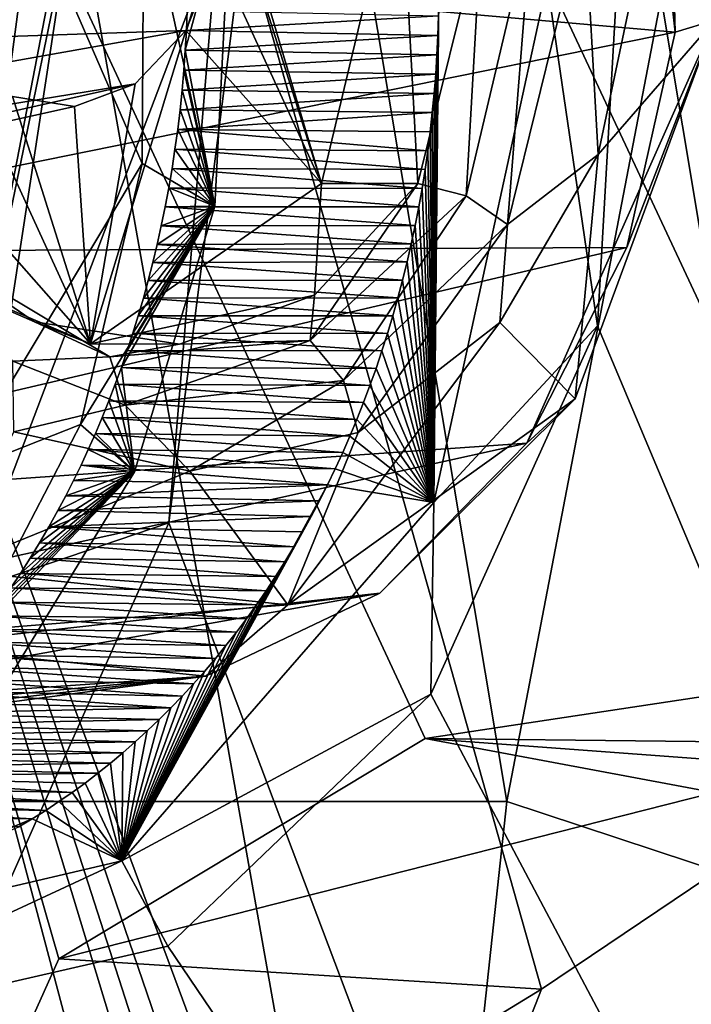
# Model space of a CAD drawing. Header units: metres. Extents: x -150 to 307, y -550 to 84.
# Tile 883 of 1056: x 200.64 to 201.97, y 18.68 to 20.63. Entities that reach past the tile are written whole.
import ezdxf

# ---------------------------------------------------------------- set-up
doc = ezdxf.new("R2010")
doc.units = ezdxf.units.M
doc.layers.add('solid_26006363', color=7, linetype='CONTINUOUS')

msp = doc.modelspace()

# ---------------------------------------------------------------- linework, layer by layer
at = {"layer": 'solid_26006363'}
for points in [[(201.605789, 19.081154, 918.411316), (198.146072, 19.081144, 915.328857), (198.41069, 38.132439, 912.562683)], [(201.605789, 19.081154, 918.411316), (198.41069, 38.132439, 912.562683), (205.239792, 37.984932, 918.647217)], [(204.964966, 17.972246, 921.404236), (201.605789, 19.081154, 918.411316), (205.239792, 37.984932, 918.647217)], [(199.6026, 29.737734, 917.342285), (198.959854, 19.839836, 918.063721), (202.936172, 23.730301, 921.004456)], [(204.324173, 19.64069, 891.250977), (202.098785, 24.911438, 890.194153), (199.213806, 23.998127, 887.716125)], [(200.232315, 23.810326, 886.566345), (203.308975, 24.397936, 889.148682), (202.395157, 19.194809, 887.666016)], [(199.213806, 23.998127, 887.716125), (200.32019, 17.883802, 887.765198), (200.719086, 18.770084, 888.194092)], [(199.213806, 23.998127, 887.716125), (200.719086, 18.770084, 888.194092), (201.443634, 19.205572, 888.835632)], [(204.324173, 19.64069, 891.250977), (199.213806, 23.998127, 887.716125), (201.443634, 19.205572, 888.835632)], [(202.824585, 23.965431, 882.221741), (204.543228, 13.469456, 882.349365), (201.492966, 22.182625, 880.910278)], [(200.112289, 20.98333, 886.060059), (200.232315, 23.810326, 886.566345), (201.305771, 17.769621, 886.611877)], [(200.232315, 23.810326, 886.566345), (201.673813, 18.709949, 887.021423), (201.305771, 17.769621, 886.611877)], [(200.232315, 23.810326, 886.566345), (202.395157, 19.194809, 887.666016), (201.673813, 18.709949, 887.021423)], [(198.959854, 19.839836, 918.063721), (202.146072, 11.879212, 921.398987), (202.936172, 23.730301, 921.004456)], [(201.433121, 23.530312, 884.008545), (201.033951, 20.798912, 883.304077), (200.93718, 19.632135, 883.075989)], [(202.991714, 14.194298, 884.124451), (201.433121, 23.530312, 884.008545), (200.93718, 19.632135, 883.075989)], [(202.991714, 14.194298, 884.124451), (202.043701, 21.26829, 884.171082), (201.433121, 23.530312, 884.008545)], [(204.543228, 13.469456, 882.349365), (201.847336, 21.120701, 881.042969), (201.492966, 22.182625, 880.910278)], [(201.938461, 20.602064, 879.822876), (201.840775, 21.485731, 879.834045), (199.872437, 20.782869, 882.636963)], [(201.837204, 21.202003, 879.314819), (201.915283, 21.474463, 879.567688), (202.016724, 20.625235, 879.534058)], [(201.915283, 21.474463, 879.567688), (201.840775, 21.485731, 879.834045), (201.938461, 20.602064, 879.822876)], [(202.016724, 20.625235, 879.534058), (201.915283, 21.474463, 879.567688), (201.938461, 20.602064, 879.822876)], [(195.049728, 20.405603, 888.17627), (194.849228, 21.345678, 888.052551), (201.043594, 20.92182, 879.088623)], [(201.87178, 20.767485, 879.28418), (201.837204, 21.202003, 879.314819), (202.016724, 20.625235, 879.534058)], [(201.684998, 20.700743, 880.945068), (201.847336, 21.120701, 881.042969), (201.78479, 20.020979, 880.850037)], [(204.543228, 13.469456, 882.349365), (201.78479, 20.020979, 880.850037), (201.847336, 21.120701, 881.042969)], [(201.043594, 20.92182, 879.088623), (201.008209, 21.07995, 879.057129), (201.238663, 20.302776, 879.262451)], [(201.008209, 21.07995, 879.057129), (201.394318, 20.955051, 879.401123), (201.238663, 20.302776, 879.262451)], [(199.116898, 20.204453, 885.164368), (200.112289, 20.98333, 886.060059), (201.244751, 13.649128, 886.138916)], [(200.112289, 20.98333, 886.060059), (201.305771, 17.769621, 886.611877), (201.288116, 17.548492, 886.572083)], [(200.112289, 20.98333, 886.060059), (201.685699, 15.059307, 886.627747), (201.244751, 13.649128, 886.138916)], [(201.355606, 16.88895, 886.552246), (201.685699, 15.059307, 886.627747), (200.112289, 20.98333, 886.060059)], [(200.112289, 20.98333, 886.060059), (201.288116, 17.548492, 886.572083), (201.291031, 17.3241, 886.548828)], [(201.355606, 16.88895, 886.552246), (200.112289, 20.98333, 886.060059), (201.291031, 17.3241, 886.548828)], [(201.238663, 20.302776, 879.262451), (201.394318, 20.955051, 879.401123), (201.429657, 20.302776, 879.048096)], [(201.394318, 20.955051, 879.401123), (201.555527, 20.81064, 879.22052), (201.429657, 20.302776, 879.048096)], [(195.049728, 20.405603, 888.17627), (201.043594, 20.92182, 879.088623), (201.031265, 20.755598, 879.077637)], [(201.031265, 20.755598, 879.077637), (201.043594, 20.92182, 879.088623), (201.238663, 20.302776, 879.262451)], [(200.883957, 20.341866, 881.771667), (200.664948, 20.846189, 882.370911), (200.887665, 20.900187, 881.878967)], [(201.027557, 20.257662, 881.563599), (200.883957, 20.341866, 881.771667), (200.887665, 20.900187, 881.878967)], [(201.060776, 20.900211, 881.674133), (201.027557, 20.257662, 881.563599), (200.887665, 20.900187, 881.878967)], [(201.060776, 20.900211, 881.674133), (200.971619, 20.605183, 881.565125), (200.969437, 20.565905, 881.558289)], [(201.060776, 20.900211, 881.674133), (200.969437, 20.565905, 881.558289), (201.027557, 20.257662, 881.563599)], [(201.060776, 20.900211, 881.674133), (200.973175, 20.644373, 881.571411), (200.971619, 20.605183, 881.565125)], [(200.516251, 19.72967, 882.047058), (200.725769, 20.809742, 882.891052), (200.664948, 20.846189, 882.370911)], [(200.883957, 20.341866, 881.771667), (200.516251, 19.72967, 882.047058), (200.664948, 20.846189, 882.370911)], [(201.654648, 20.826981, 879.172791), (201.607056, 20.221277, 879.006714), (201.524933, 20.278368, 878.993286)], [(201.555527, 20.81064, 879.22052), (201.654648, 20.826981, 879.172791), (201.524933, 20.278368, 878.993286)], [(201.654648, 20.826981, 879.172791), (201.759399, 20.840584, 879.206055), (201.607056, 20.221277, 879.006714)], [(201.607056, 20.221277, 879.006714), (201.759399, 20.840584, 879.206055), (201.785995, 20.360146, 879.164124)], [(201.759399, 20.840584, 879.206055), (201.87178, 20.767485, 879.28418), (201.785995, 20.360146, 879.164124)], [(200.781631, 19.985796, 878.855225), (200.291702, 20.194578, 878.418762), (200.054977, 20.809946, 878.207825)], [(200.520599, 20.554283, 878.622681), (200.781631, 19.985796, 878.855225), (200.054977, 20.809946, 878.207825)], [(200.516251, 19.72967, 882.047058), (200.739471, 20.808155, 882.923584), (200.725769, 20.809742, 882.891052)], [(200.516251, 19.72967, 882.047058), (200.538635, 19.49675, 882.571411), (200.739471, 20.808155, 882.923584)], [(200.538635, 19.49675, 882.571411), (201.033951, 20.798912, 883.304077), (200.739471, 20.808155, 882.923584)], [(201.555527, 20.81064, 879.22052), (201.524933, 20.278368, 878.993286), (201.429657, 20.302776, 879.048096)], [(200.538635, 19.49675, 882.571411), (200.93718, 19.632135, 883.075989), (201.033951, 20.798912, 883.304077)], [(201.938461, 20.602064, 879.822876), (199.872437, 20.782869, 882.636963), (199.794998, 20.166687, 882.495056)], [(201.785995, 20.360146, 879.164124), (201.87178, 20.767485, 879.28418), (202.016724, 20.625235, 879.534058)], [(195.049728, 20.405603, 888.17627), (201.031265, 20.755598, 879.077637), (200.970444, 20.605289, 879.023438)], [(201.031265, 20.755598, 879.077637), (201.238663, 20.302776, 879.262451), (200.970444, 20.605289, 879.023438)], [(201.460938, 19.672375, 880.628418), (201.684998, 20.700743, 880.945068), (201.78479, 20.020979, 880.850037)], [(201.4711, 20.672337, 881.036987), (201.684998, 20.700743, 880.945068), (201.460938, 19.672375, 880.628418)], [(201.470413, 20.633766, 881.030701), (201.4711, 20.672337, 881.036987), (201.460938, 19.672375, 880.628418)], [(200.971619, 20.605183, 881.565125), (200.973175, 20.644373, 881.571411), (201.470413, 20.633766, 881.030701)], [(200.971619, 20.605183, 881.565125), (201.470413, 20.633766, 881.030701), (201.469147, 20.595297, 881.023987)], [(201.469147, 20.595297, 881.023987), (201.470413, 20.633766, 881.030701), (201.460938, 19.672375, 880.628418)], [(201.740417, 19.877178, 879.221863), (202.016724, 20.625235, 879.534058), (201.645264, 19.789495, 879.506104)], [(202.016724, 20.625235, 879.534058), (201.843033, 20.175976, 879.703552), (201.645264, 19.789495, 879.506104)], [(201.785995, 20.360146, 879.164124), (202.016724, 20.625235, 879.534058), (201.740417, 19.877178, 879.221863)], [(202.016724, 20.625235, 879.534058), (201.938461, 20.602064, 879.822876), (201.843033, 20.175976, 879.703552)], [(195.049728, 20.405603, 888.17627), (200.970444, 20.605289, 879.023438), (194.787689, 19.507925, 887.921814)], [(194.787689, 19.507925, 887.921814), (200.970444, 20.605289, 879.023438), (200.870209, 20.499434, 878.934143)], [(201.843033, 20.175976, 879.703552), (201.938461, 20.602064, 879.822876), (199.794998, 20.166687, 882.495056)], [(200.970444, 20.605289, 879.023438), (201.238663, 20.302776, 879.262451), (200.781631, 19.985796, 878.855225)], [(200.870209, 20.499434, 878.934143), (200.970444, 20.605289, 879.023438), (200.781631, 19.985796, 878.855225)], [(200.969437, 20.565905, 881.558289), (200.971619, 20.605183, 881.565125), (201.469147, 20.595297, 881.023987)], [(200.969437, 20.565905, 881.558289), (201.469147, 20.595297, 881.023987), (201.46727, 20.556946, 881.016846)], [(201.46727, 20.556946, 881.016846), (201.469147, 20.595297, 881.023987), (201.460938, 19.672375, 880.628418)], [(200.520599, 20.554283, 878.622681), (200.62764, 20.474648, 878.718018), (200.781631, 19.985796, 878.855225)], [(200.966614, 20.526604, 881.551025), (200.969437, 20.565905, 881.558289), (201.46727, 20.556946, 881.016846)], [(201.027557, 20.257662, 881.563599), (200.969437, 20.565905, 881.558289), (200.966614, 20.526604, 881.551025)], [(200.966614, 20.526604, 881.551025), (201.46727, 20.556946, 881.016846), (201.464813, 20.518728, 881.009277)], [(201.464813, 20.518728, 881.009277), (201.46727, 20.556946, 881.016846), (201.460938, 19.672375, 880.628418)], [(200.963165, 20.487345, 881.543213), (200.966614, 20.526604, 881.551025), (201.464813, 20.518728, 881.009277)], [(201.027557, 20.257662, 881.563599), (200.966614, 20.526604, 881.551025), (200.963165, 20.487345, 881.543213)], [(200.963165, 20.487345, 881.543213), (201.464813, 20.518728, 881.009277), (201.461746, 20.480658, 881.001221)], [(201.461746, 20.480658, 881.001221), (201.464813, 20.518728, 881.009277), (201.460938, 19.672375, 880.628418)], [(194.163177, 18.995525, 887.386353), (200.870209, 20.499434, 878.934143), (200.75, 20.454853, 878.827087)], [(194.163177, 18.995525, 887.386353), (194.787689, 19.507925, 887.921814), (200.870209, 20.499434, 878.934143)], [(200.75, 20.454853, 878.827087), (200.870209, 20.499434, 878.934143), (200.781631, 19.985796, 878.855225)], [(194.163177, 18.995525, 887.386353), (200.75, 20.454853, 878.827087), (200.62764, 20.474648, 878.718018)], [(200.62764, 20.474648, 878.718018), (200.75, 20.454853, 878.827087), (200.781631, 19.985796, 878.855225)], [(200.959076, 20.448189, 881.534973), (200.963165, 20.487345, 881.543213), (201.461746, 20.480658, 881.001221)], [(201.027557, 20.257662, 881.563599), (200.963165, 20.487345, 881.543213), (200.959076, 20.448189, 881.534973)], [(200.959076, 20.448189, 881.534973), (201.461746, 20.480658, 881.001221), (201.458099, 20.442747, 880.992798)], [(201.458099, 20.442747, 880.992798), (201.461746, 20.480658, 881.001221), (201.460938, 19.672375, 880.628418)], [(200.954376, 20.409199, 881.526245), (200.959076, 20.448189, 881.534973), (201.458099, 20.442747, 880.992798)], [(201.027557, 20.257662, 881.563599), (200.959076, 20.448189, 881.534973), (200.954376, 20.409199, 881.526245)], [(200.954376, 20.409199, 881.526245), (201.458099, 20.442747, 880.992798), (201.453873, 20.405014, 880.984009)], [(201.453873, 20.405014, 880.984009), (201.458099, 20.442747, 880.992798), (201.460938, 19.672375, 880.628418)], [(200.949066, 20.370438, 881.51709), (200.954376, 20.409199, 881.526245), (201.449066, 20.367474, 880.974731)], [(201.027557, 20.257662, 881.563599), (200.954376, 20.409199, 881.526245), (200.949066, 20.370438, 881.51709)], [(200.954376, 20.409199, 881.526245), (201.453873, 20.405014, 880.984009), (201.449066, 20.367474, 880.974731)], [(201.449066, 20.367474, 880.974731), (201.453873, 20.405014, 880.984009), (201.460938, 19.672375, 880.628418)], [(200.943161, 20.331972, 881.507507), (200.949066, 20.370438, 881.51709), (201.44368, 20.330147, 880.965088)], [(201.027557, 20.257662, 881.563599), (200.949066, 20.370438, 881.51709), (200.943161, 20.331972, 881.507507)], [(200.949066, 20.370438, 881.51709), (201.449066, 20.367474, 880.974731), (201.44368, 20.330147, 880.965088)], [(201.44368, 20.330147, 880.965088), (201.449066, 20.367474, 880.974731), (201.460938, 19.672375, 880.628418)], [(201.591629, 20.028133, 878.969971), (201.785995, 20.360146, 879.164124), (201.740417, 19.877178, 879.221863)], [(201.607056, 20.221277, 879.006714), (201.785995, 20.360146, 879.164124), (201.591629, 20.028133, 878.969971)], [(200.883957, 20.341866, 881.771667), (200.762329, 19.826565, 881.587524), (200.516251, 19.72967, 882.047058)], [(201.027557, 20.257662, 881.563599), (200.762329, 19.826565, 881.587524), (200.883957, 20.341866, 881.771667)], [(200.936661, 20.293869, 881.497559), (200.943161, 20.331972, 881.507507), (201.437729, 20.293058, 880.955078)], [(201.027557, 20.257662, 881.563599), (200.943161, 20.331972, 881.507507), (200.936661, 20.293869, 881.497559)], [(200.943161, 20.331972, 881.507507), (201.44368, 20.330147, 880.965088), (201.437729, 20.293058, 880.955078)], [(201.437729, 20.293058, 880.955078), (201.44368, 20.330147, 880.965088), (201.460938, 19.672375, 880.628418)], [(200.781631, 19.985796, 878.855225), (201.238663, 20.302776, 879.262451), (201.225143, 20.081627, 878.860046)], [(201.225143, 20.081627, 878.860046), (201.429657, 20.302776, 879.048096), (201.216751, 19.992207, 878.716675)], [(201.429657, 20.302776, 879.048096), (201.524933, 20.278368, 878.993286), (201.216751, 19.992207, 878.716675)], [(201.238663, 20.302776, 879.262451), (201.429657, 20.302776, 879.048096), (201.225143, 20.081627, 878.860046)], [(200.929596, 20.256195, 881.487183), (200.936661, 20.293869, 881.497559), (201.431198, 20.256229, 880.944641)], [(201.027557, 20.257662, 881.563599), (200.936661, 20.293869, 881.497559), (200.929596, 20.256195, 881.487183)], [(200.936661, 20.293869, 881.497559), (201.437729, 20.293058, 880.955078), (201.431198, 20.256229, 880.944641)], [(201.431198, 20.256229, 880.944641), (201.437729, 20.293058, 880.955078), (201.460938, 19.672375, 880.628418)], [(201.216751, 19.992207, 878.716675), (201.524933, 20.278368, 878.993286), (201.282562, 19.913515, 878.714905)], [(201.524933, 20.278368, 878.993286), (201.607056, 20.221277, 879.006714), (201.282562, 19.913515, 878.714905)], [(201.027557, 20.257662, 881.563599), (200.868744, 19.732689, 881.371765), (200.762329, 19.826565, 881.587524)], [(201.027557, 20.257662, 881.563599), (200.854675, 19.972675, 881.391785), (200.843002, 19.938986, 881.378296)], [(201.027557, 20.257662, 881.563599), (200.843002, 19.938986, 881.378296), (200.868744, 19.732689, 881.371765)], [(201.027557, 20.257662, 881.563599), (200.865829, 20.006742, 881.404968), (200.854675, 19.972675, 881.391785)], [(201.027557, 20.257662, 881.563599), (200.87648, 20.041162, 881.417786), (200.865829, 20.006742, 881.404968)], [(201.027557, 20.257662, 881.563599), (200.886612, 20.075914, 881.430237), (200.87648, 20.041162, 881.417786)], [(201.027557, 20.257662, 881.563599), (200.89621, 20.110973, 881.442261), (200.886612, 20.075914, 881.430237)], [(201.027557, 20.257662, 881.563599), (200.905273, 20.14637, 881.453918), (200.89621, 20.110973, 881.442261)], [(201.027557, 20.257662, 881.563599), (200.913879, 20.182384, 881.465332), (200.905273, 20.14637, 881.453918)], [(201.027557, 20.257662, 881.563599), (200.921997, 20.219013, 881.47644), (200.913879, 20.182384, 881.465332)], [(201.027557, 20.257662, 881.563599), (200.929596, 20.256195, 881.487183), (200.921997, 20.219013, 881.47644)], [(200.921997, 20.219013, 881.47644), (200.929596, 20.256195, 881.487183), (201.424103, 20.219677, 880.933838)], [(200.929596, 20.256195, 881.487183), (201.431198, 20.256229, 880.944641), (201.424103, 20.219677, 880.933838)], [(201.424103, 20.219677, 880.933838), (201.431198, 20.256229, 880.944641), (201.460938, 19.672375, 880.628418)], [(201.282562, 19.913515, 878.714905), (201.607056, 20.221277, 879.006714), (201.311676, 19.810312, 878.724487)], [(201.607056, 20.221277, 879.006714), (201.591629, 20.028133, 878.969971), (201.311676, 19.810312, 878.724487)], [(198.694229, 18.83522, 884.656311), (199.116898, 20.204453, 885.164368), (201.244751, 13.649128, 886.138916)], [(200.291702, 20.194578, 878.418762), (200.671265, 20.029491, 878.432922), (200.408722, 20.208895, 878.261841)], [(200.671265, 20.029491, 878.432922), (200.450211, 20.180733, 878.150635), (200.408722, 20.208895, 878.261841)], [(200.913879, 20.182384, 881.465332), (200.921997, 20.219013, 881.47644), (201.416428, 20.183424, 880.922607)], [(200.921997, 20.219013, 881.47644), (201.424103, 20.219677, 880.933838), (201.416428, 20.183424, 880.922607)], [(201.416428, 20.183424, 880.922607), (201.424103, 20.219677, 880.933838), (201.460938, 19.672375, 880.628418)], [(200.781631, 19.985796, 878.855225), (200.671265, 20.029491, 878.432922), (200.291702, 20.194578, 878.418762)], [(200.905273, 20.14637, 881.453918), (200.913879, 20.182384, 881.465332), (201.408218, 20.147478, 880.911011)], [(200.913879, 20.182384, 881.465332), (201.416428, 20.183424, 880.922607), (201.408218, 20.147478, 880.911011)], [(201.408218, 20.147478, 880.911011), (201.416428, 20.183424, 880.922607), (201.460938, 19.672375, 880.628418)], [(201.645264, 19.789495, 879.506104), (201.843033, 20.175976, 879.703552), (199.568436, 19.644379, 882.250549)], [(201.843033, 20.175976, 879.703552), (199.794998, 20.166687, 882.495056), (199.568436, 19.644379, 882.250549)], [(200.671265, 20.029491, 878.432922), (200.820328, 19.95973, 878.40918), (200.450211, 20.180733, 878.150635)], [(200.820328, 19.95973, 878.40918), (200.628036, 19.951471, 878.212952), (200.450211, 20.180733, 878.150635)], [(200.89621, 20.110973, 881.442261), (200.905273, 20.14637, 881.453918), (201.399414, 20.111782, 880.899048)], [(200.905273, 20.14637, 881.453918), (201.408218, 20.147478, 880.911011), (201.399414, 20.111782, 880.899048)], [(201.399414, 20.111782, 880.899048), (201.408218, 20.147478, 880.911011), (201.460938, 19.672375, 880.628418)], [(200.886612, 20.075914, 881.430237), (200.89621, 20.110973, 881.442261), (201.39006, 20.07633, 880.886719)], [(200.89621, 20.110973, 881.442261), (201.399414, 20.111782, 880.899048), (201.39006, 20.07633, 880.886719)], [(201.39006, 20.07633, 880.886719), (201.399414, 20.111782, 880.899048), (201.460938, 19.672375, 880.628418)], [(200.781631, 19.985796, 878.855225), (201.225143, 20.081627, 878.860046), (200.957718, 19.984951, 878.642944)], [(200.87648, 20.041162, 881.417786), (200.886612, 20.075914, 881.430237), (201.380127, 20.041142, 880.873962)], [(200.886612, 20.075914, 881.430237), (201.39006, 20.07633, 880.886719), (201.380127, 20.041142, 880.873962)], [(200.957718, 19.984951, 878.642944), (201.225143, 20.081627, 878.860046), (201.216751, 19.992207, 878.716675)], [(201.380127, 20.041142, 880.873962), (201.39006, 20.07633, 880.886719), (201.460938, 19.672375, 880.628418)], [(200.781631, 19.985796, 878.855225), (200.957718, 19.984951, 878.642944), (200.671265, 20.029491, 878.432922)], [(200.671265, 20.029491, 878.432922), (200.957718, 19.984951, 878.642944), (200.820328, 19.95973, 878.40918)], [(200.865829, 20.006742, 881.404968), (200.87648, 20.041162, 881.417786), (201.369629, 20.006227, 880.860779)], [(200.87648, 20.041162, 881.417786), (201.380127, 20.041142, 880.873962), (201.369629, 20.006227, 880.860779)], [(201.311676, 19.810312, 878.724487), (201.591629, 20.028133, 878.969971), (201.172028, 19.469648, 878.727905)], [(201.591629, 20.028133, 878.969971), (201.740417, 19.877178, 879.221863), (201.172028, 19.469648, 878.727905)], [(201.369629, 20.006227, 880.860779), (201.380127, 20.041142, 880.873962), (201.460938, 19.672375, 880.628418)], [(204.543228, 13.469456, 882.349365), (201.45546, 19.293198, 880.500061), (201.78479, 20.020979, 880.850037)], [(201.460938, 19.672375, 880.628418), (201.78479, 20.020979, 880.850037), (201.45546, 19.293198, 880.500061)], [(200.957718, 19.984951, 878.642944), (201.216751, 19.992207, 878.716675), (200.820328, 19.95973, 878.40918)], [(200.820328, 19.95973, 878.40918), (201.216751, 19.992207, 878.716675), (200.850586, 19.864527, 878.373779)], [(201.216751, 19.992207, 878.716675), (201.282562, 19.913515, 878.714905), (200.850586, 19.864527, 878.373779)], [(200.854675, 19.972675, 881.391785), (200.865829, 20.006742, 881.404968), (201.358566, 19.971603, 880.84729)], [(200.865829, 20.006742, 881.404968), (201.369629, 20.006227, 880.860779), (201.358566, 19.971603, 880.84729)], [(201.358566, 19.971603, 880.84729), (201.369629, 20.006227, 880.860779), (201.460938, 19.672375, 880.628418)], [(200.843002, 19.938986, 881.378296), (200.854675, 19.972675, 881.391785), (201.346954, 19.937288, 880.833374)], [(200.854675, 19.972675, 881.391785), (201.358566, 19.971603, 880.84729), (201.346954, 19.937288, 880.833374)], [(201.346954, 19.937288, 880.833374), (201.358566, 19.971603, 880.84729), (201.460938, 19.672375, 880.628418)], [(200.820328, 19.95973, 878.40918), (200.850586, 19.864527, 878.373779), (200.628036, 19.951471, 878.212952)], [(200.628036, 19.951471, 878.212952), (200.850586, 19.864527, 878.373779), (200.630203, 19.812014, 878.196838)], [(200.830856, 19.905695, 881.364441), (200.843002, 19.938986, 881.378296), (201.334808, 19.903294, 880.819092)], [(200.868744, 19.732689, 881.371765), (200.843002, 19.938986, 881.378296), (200.830856, 19.905695, 881.364441)], [(200.843002, 19.938986, 881.378296), (201.346954, 19.937288, 880.833374), (201.334808, 19.903294, 880.819092)], [(201.334808, 19.903294, 880.819092), (201.346954, 19.937288, 880.833374), (201.460938, 19.672375, 880.628418)], [(200.850586, 19.864527, 878.373779), (201.282562, 19.913515, 878.714905), (200.978302, 19.733877, 878.456116)], [(201.282562, 19.913515, 878.714905), (201.311676, 19.810312, 878.724487), (200.978302, 19.733877, 878.456116)], [(200.818222, 19.872824, 881.350281), (200.830856, 19.905695, 881.364441), (201.322098, 19.869635, 880.804504)], [(200.868744, 19.732689, 881.371765), (200.830856, 19.905695, 881.364441), (200.818222, 19.872824, 881.350281)], [(200.830856, 19.905695, 881.364441), (201.334808, 19.903294, 880.819092), (201.322098, 19.869635, 880.804504)], [(201.322098, 19.869635, 880.804504), (201.334808, 19.903294, 880.819092), (201.460938, 19.672375, 880.628418)], [(200.805115, 19.840393, 881.335754), (200.818222, 19.872824, 881.350281), (201.308853, 19.836329, 880.78949)], [(200.868744, 19.732689, 881.371765), (200.818222, 19.872824, 881.350281), (200.805115, 19.840393, 881.335754)], [(200.818222, 19.872824, 881.350281), (201.322098, 19.869635, 880.804504), (201.308853, 19.836329, 880.78949)], [(201.172028, 19.469648, 878.727905), (201.740417, 19.877178, 879.221863), (201.354523, 19.492804, 879.243164)], [(201.740417, 19.877178, 879.221863), (201.645264, 19.789495, 879.506104), (201.354523, 19.492804, 879.243164)], [(200.850586, 19.864527, 878.373779), (200.978302, 19.733877, 878.456116), (200.630203, 19.812014, 878.196838)], [(201.308853, 19.836329, 880.78949), (201.322098, 19.869635, 880.804504), (201.460938, 19.672375, 880.628418)], [(198.959854, 19.839836, 918.063721), (198.57399, 9.923516, 918.496826), (202.146072, 11.879212, 921.398987)], [(200.791565, 19.808424, 881.320984), (200.805115, 19.840393, 881.335754), (201.295074, 19.803387, 880.77417)], [(200.868744, 19.732689, 881.371765), (200.805115, 19.840393, 881.335754), (200.791565, 19.808424, 881.320984)], [(200.805115, 19.840393, 881.335754), (201.308853, 19.836329, 880.78949), (201.295074, 19.803387, 880.77417)], [(201.295074, 19.803387, 880.77417), (201.308853, 19.836329, 880.78949), (201.460938, 19.672375, 880.628418)], [(200.762329, 19.826565, 881.587524), (200.530212, 19.380968, 881.336609), (200.516251, 19.72967, 882.047058)], [(200.868744, 19.732689, 881.371765), (200.530212, 19.380968, 881.336609), (200.762329, 19.826565, 881.587524)], [(200.498764, 19.538923, 878.206604), (200.630203, 19.812014, 878.196838), (200.978302, 19.733877, 878.456116)], [(200.777573, 19.776932, 881.305969), (200.791565, 19.808424, 881.320984), (201.280777, 19.770826, 880.758484)], [(200.868744, 19.732689, 881.371765), (200.791565, 19.808424, 881.320984), (200.777573, 19.776932, 881.305969)], [(200.791565, 19.808424, 881.320984), (201.295074, 19.803387, 880.77417), (201.280777, 19.770826, 880.758484)], [(200.978302, 19.733877, 878.456116), (201.311676, 19.810312, 878.724487), (201.172028, 19.469648, 878.727905)], [(201.280777, 19.770826, 880.758484), (201.295074, 19.803387, 880.77417), (201.460938, 19.672375, 880.628418)], [(201.354523, 19.492804, 879.243164), (201.645264, 19.789495, 879.506104), (199.214218, 19.253304, 881.924683)], [(201.645264, 19.789495, 879.506104), (199.568436, 19.644379, 882.250549), (199.214218, 19.253304, 881.924683)], [(200.763153, 19.745939, 881.290649), (200.777573, 19.776932, 881.305969), (201.265945, 19.738663, 880.742493)], [(200.868744, 19.732689, 881.371765), (200.777573, 19.776932, 881.305969), (200.763153, 19.745939, 881.290649)], [(200.777573, 19.776932, 881.305969), (201.280777, 19.770826, 880.758484), (201.265945, 19.738663, 880.742493)], [(201.265945, 19.738663, 880.742493), (201.280777, 19.770826, 880.758484), (201.460938, 19.672375, 880.628418)], [(200.748306, 19.715462, 881.275085), (200.763153, 19.745939, 881.290649), (201.250595, 19.706907, 880.726135)], [(200.868744, 19.732689, 881.371765), (200.763153, 19.745939, 881.290649), (200.748306, 19.715462, 881.275085)], [(200.763153, 19.745939, 881.290649), (201.265945, 19.738663, 880.742493), (201.250595, 19.706907, 880.726135)], [(201.250595, 19.706907, 880.726135), (201.265945, 19.738663, 880.742493), (201.460938, 19.672375, 880.628418)], [(200.978302, 19.733877, 878.456116), (201.172028, 19.469648, 878.727905), (200.498764, 19.538923, 878.206604)], [(200.868744, 19.732689, 881.371765), (200.605179, 19.29928, 881.110962), (200.530212, 19.380968, 881.336609)], [(200.868744, 19.732689, 881.371765), (200.604935, 19.475241, 881.132324), (200.585251, 19.448112, 881.113525)], [(200.868744, 19.732689, 881.371765), (200.585251, 19.448112, 881.113525), (200.605179, 19.29928, 881.110962)], [(200.868744, 19.732689, 881.371765), (200.62439, 19.503208, 881.151001), (200.604935, 19.475241, 881.132324)], [(200.868744, 19.732689, 881.371765), (200.643616, 19.532084, 881.169739), (200.62439, 19.503208, 881.151001)], [(200.868744, 19.732689, 881.371765), (200.662643, 19.561926, 881.188354), (200.643616, 19.532084, 881.169739)], [(200.868744, 19.732689, 881.371765), (200.681335, 19.592592, 881.206909), (200.662643, 19.561926, 881.188354)], [(200.868744, 19.732689, 881.371765), (200.699615, 19.623997, 881.22522), (200.681335, 19.592592, 881.206909)], [(200.868744, 19.732689, 881.371765), (200.717468, 19.65612, 881.243286), (200.699615, 19.623997, 881.22522)], [(200.868744, 19.732689, 881.371765), (200.733078, 19.685518, 881.259277), (200.717468, 19.65612, 881.243286)], [(200.868744, 19.732689, 881.371765), (200.748306, 19.715462, 881.275085), (200.733078, 19.685518, 881.259277)], [(200.733078, 19.685518, 881.259277), (200.748306, 19.715462, 881.275085), (201.250595, 19.706907, 880.726135)], [(200.733078, 19.685518, 881.259277), (201.250595, 19.706907, 880.726135), (201.234741, 19.675575, 880.709473)], [(201.250595, 19.706907, 880.726135), (201.460938, 19.672375, 880.628418), (200.84375, 18.963577, 880.056335)], [(201.234741, 19.675575, 880.709473), (201.250595, 19.706907, 880.726135), (200.84375, 18.963577, 880.056335)], [(200.717468, 19.65612, 881.243286), (200.733078, 19.685518, 881.259277), (201.234741, 19.675575, 880.709473)], [(200.717468, 19.65612, 881.243286), (201.234741, 19.675575, 880.709473), (201.218369, 19.644682, 880.692505)], [(201.218369, 19.644682, 880.692505), (201.234741, 19.675575, 880.709473), (200.84375, 18.963577, 880.056335)], [(200.84375, 18.963577, 880.056335), (201.460938, 19.672375, 880.628418), (201.45546, 19.293198, 880.500061)], [(200.699615, 19.623997, 881.22522), (200.717468, 19.65612, 881.243286), (201.218369, 19.644682, 880.692505)], [(200.699615, 19.623997, 881.22522), (201.218369, 19.644682, 880.692505), (201.201508, 19.614239, 880.675171)], [(201.201508, 19.614239, 880.675171), (201.218369, 19.644682, 880.692505), (200.84375, 18.963577, 880.056335)], [(204.324173, 19.64069, 891.250977), (201.443634, 19.205572, 888.835632), (202.27623, 19.04995, 889.493774)], [(202.991714, 14.194298, 884.124451), (200.93718, 19.632135, 883.075989), (200.487076, 18.62224, 882.595947)], [(200.538635, 19.49675, 882.571411), (200.487076, 18.62224, 882.595947), (200.93718, 19.632135, 883.075989)], [(200.681335, 19.592592, 881.206909), (200.699615, 19.623997, 881.22522), (201.184143, 19.584272, 880.657593)], [(200.699615, 19.623997, 881.22522), (201.201508, 19.614239, 880.675171), (201.184143, 19.584272, 880.657593)], [(201.184143, 19.584272, 880.657593), (201.201508, 19.614239, 880.675171), (200.84375, 18.963577, 880.056335)], [(200.662643, 19.561926, 881.188354), (200.681335, 19.592592, 881.206909), (201.166321, 19.554831, 880.639709)], [(200.681335, 19.592592, 881.206909), (201.184143, 19.584272, 880.657593), (201.166321, 19.554831, 880.639709)], [(201.166321, 19.554831, 880.639709), (201.184143, 19.584272, 880.657593), (200.84375, 18.963577, 880.056335)], [(200.643616, 19.532084, 881.169739), (200.662643, 19.561926, 881.188354), (201.148041, 19.525915, 880.621521)], [(200.662643, 19.561926, 881.188354), (201.166321, 19.554831, 880.639709), (201.148041, 19.525915, 880.621521)], [(201.148041, 19.525915, 880.621521), (201.166321, 19.554831, 880.639709), (200.84375, 18.963577, 880.056335)], [(200.498764, 19.538923, 878.206604), (201.172028, 19.469648, 878.727905), (200.303757, 19.399876, 878.390991)], [(200.62439, 19.503208, 881.151001), (200.643616, 19.532084, 881.169739), (201.129303, 19.497526, 880.603149)], [(200.643616, 19.532084, 881.169739), (201.148041, 19.525915, 880.621521), (201.129303, 19.497526, 880.603149)], [(201.129303, 19.497526, 880.603149), (201.148041, 19.525915, 880.621521), (200.84375, 18.963577, 880.056335)], [(200.604935, 19.475241, 881.132324), (200.62439, 19.503208, 881.151001), (201.110123, 19.469664, 880.584473)], [(200.62439, 19.503208, 881.151001), (201.129303, 19.497526, 880.603149), (201.110123, 19.469664, 880.584473)], [(201.010361, 19.328579, 878.950562), (201.354523, 19.492804, 879.243164), (198.762283, 19.031557, 881.545532)], [(201.354523, 19.492804, 879.243164), (199.214218, 19.253304, 881.924683), (198.762283, 19.031557, 881.545532)], [(201.110123, 19.469664, 880.584473), (201.129303, 19.497526, 880.603149), (200.84375, 18.963577, 880.056335)], [(201.172028, 19.469648, 878.727905), (201.354523, 19.492804, 879.243164), (201.010361, 19.328579, 878.950562)], [(201.172028, 19.469648, 878.727905), (201.010361, 19.328579, 878.950562), (200.303757, 19.399876, 878.390991)], [(200.585251, 19.448112, 881.113525), (200.604935, 19.475241, 881.132324), (201.0905, 19.442331, 880.565491)], [(200.604935, 19.475241, 881.132324), (201.110123, 19.469664, 880.584473), (201.0905, 19.442331, 880.565491)], [(201.0905, 19.442331, 880.565491), (201.110123, 19.469664, 880.584473), (200.84375, 18.963577, 880.056335)], [(200.565338, 19.421764, 881.094666), (200.585251, 19.448112, 881.113525), (201.070435, 19.415527, 880.546326)], [(200.585251, 19.448112, 881.113525), (201.0905, 19.442331, 880.565491), (201.070435, 19.415527, 880.546326)], [(201.070435, 19.415527, 880.546326), (201.0905, 19.442331, 880.565491), (200.84375, 18.963577, 880.056335)], [(200.545151, 19.396135, 881.075745), (200.565338, 19.421764, 881.094666), (201.049927, 19.389257, 880.526855)], [(200.565338, 19.421764, 881.094666), (201.070435, 19.415527, 880.546326), (201.049927, 19.389257, 880.526855)], [(201.049927, 19.389257, 880.526855), (201.070435, 19.415527, 880.546326), (200.84375, 18.963577, 880.056335)], [(201.010361, 19.328579, 878.950562), (197.921112, 19.116024, 880.906006), (200.303757, 19.399876, 878.390991)], [(200.524673, 19.37117, 881.056641), (200.545151, 19.396135, 881.075745), (201.028992, 19.363523, 880.507202)], [(200.545151, 19.396135, 881.075745), (201.049927, 19.389257, 880.526855), (201.028992, 19.363523, 880.507202)], [(201.028992, 19.363523, 880.507202), (201.049927, 19.389257, 880.526855), (200.84375, 18.963577, 880.056335)], [(200.503891, 19.346821, 881.037354), (200.524673, 19.37117, 881.056641), (201.007614, 19.338327, 880.487244)], [(200.524673, 19.37117, 881.056641), (201.028992, 19.363523, 880.507202), (201.007614, 19.338327, 880.487244)], [(200.482727, 19.32304, 881.017944), (200.503891, 19.346821, 881.037354), (200.985794, 19.313677, 880.467041)], [(200.503891, 19.346821, 881.037354), (201.007614, 19.338327, 880.487244), (200.985794, 19.313677, 880.467041)], [(201.007614, 19.338327, 880.487244), (201.028992, 19.363523, 880.507202), (200.84375, 18.963577, 880.056335)], [(201.010361, 19.328579, 878.950562), (198.083511, 19.054058, 881.023315), (197.921112, 19.116024, 880.906006)], [(201.010361, 19.328579, 878.950562), (198.248825, 19.013802, 881.145874), (198.083511, 19.054058, 881.023315)], [(201.010361, 19.328579, 878.950562), (198.762283, 19.031557, 881.545532), (198.248825, 19.013802, 881.145874)], [(200.985794, 19.313677, 880.467041), (201.007614, 19.338327, 880.487244), (200.84375, 18.963577, 880.056335)], [(200.461197, 19.299784, 880.99823), (200.482727, 19.32304, 881.017944), (200.963547, 19.289577, 880.446533)], [(200.482727, 19.32304, 881.017944), (200.985794, 19.313677, 880.467041), (200.963547, 19.289577, 880.446533)], [(200.963547, 19.289577, 880.446533), (200.985794, 19.313677, 880.467041), (200.84375, 18.963577, 880.056335)], [(200.439224, 19.277018, 880.978271), (200.461197, 19.299784, 880.99823), (200.940872, 19.266031, 880.425842)], [(200.461197, 19.299784, 880.99823), (200.963547, 19.289577, 880.446533), (200.940872, 19.266031, 880.425842)], [(200.84375, 18.963577, 880.056335), (201.45546, 19.293198, 880.500061), (200.934723, 18.79508, 880.031677)], [(200.940872, 19.266031, 880.425842), (200.963547, 19.289577, 880.446533), (200.84375, 18.963577, 880.056335)], [(204.543228, 13.469456, 882.349365), (200.934723, 18.79508, 880.031677), (201.45546, 19.293198, 880.500061)], [(200.416809, 19.254704, 880.958008), (200.439224, 19.277018, 880.978271), (200.940872, 19.266031, 880.425842)], [(200.39389, 19.232817, 880.937439), (200.416809, 19.254704, 880.958008), (200.91777, 19.243046, 880.404907)], [(200.416809, 19.254704, 880.958008), (200.940872, 19.266031, 880.425842), (200.91777, 19.243046, 880.404907)], [(200.91777, 19.243046, 880.404907), (200.940872, 19.266031, 880.425842), (200.84375, 18.963577, 880.056335)], [(200.370422, 19.211334, 880.916504), (200.39389, 19.232817, 880.937439), (200.894272, 19.220631, 880.383789)], [(200.39389, 19.232817, 880.937439), (200.91777, 19.243046, 880.404907), (200.894272, 19.220631, 880.383789)], [(200.894272, 19.220631, 880.383789), (200.91777, 19.243046, 880.404907), (200.84375, 18.963577, 880.056335)], [(200.34639, 19.190241, 880.895142), (200.370422, 19.211334, 880.916504), (200.870377, 19.19879, 880.362427)], [(200.370422, 19.211334, 880.916504), (200.894272, 19.220631, 880.383789), (200.870377, 19.19879, 880.362427)], [(200.870377, 19.19879, 880.362427), (200.894272, 19.220631, 880.383789), (200.84375, 18.963577, 880.056335)], [(200.321732, 19.169527, 880.873352), (200.34639, 19.190241, 880.895142), (200.846069, 19.177534, 880.34082)], [(200.34639, 19.190241, 880.895142), (200.870377, 19.19879, 880.362427), (200.846069, 19.177534, 880.34082)], [(201.443634, 19.205572, 888.835632), (200.719086, 18.770084, 888.194092), (202.395157, 19.194809, 887.666016)], [(200.719086, 18.770084, 888.194092), (201.673813, 18.709949, 887.021423), (202.395157, 19.194809, 887.666016)], [(200.846069, 19.177534, 880.34082), (200.870377, 19.19879, 880.362427), (200.84375, 18.963577, 880.056335)], [(201.443634, 19.205572, 888.835632), (202.395157, 19.194809, 887.666016), (203.237564, 19.072987, 888.336548)], [(202.27623, 19.04995, 889.493774), (201.443634, 19.205572, 888.835632), (203.237564, 19.072987, 888.336548)], [(200.321732, 19.169527, 880.873352), (200.846069, 19.177534, 880.34082), (200.821396, 19.156883, 880.319031)], [(200.821396, 19.156883, 880.319031), (200.846069, 19.177534, 880.34082), (200.84375, 18.963577, 880.056335)], [(200.296417, 19.149204, 880.851135), (200.321732, 19.169527, 880.873352), (200.821396, 19.156883, 880.319031)], [(200.296417, 19.149204, 880.851135), (200.821396, 19.156883, 880.319031), (200.796387, 19.136875, 880.297058)], [(200.796387, 19.136875, 880.297058), (200.821396, 19.156883, 880.319031), (200.84375, 18.963577, 880.056335)], [(200.270554, 19.129381, 880.828491), (200.296417, 19.149204, 880.851135), (200.796387, 19.136875, 880.297058)], [(200.270554, 19.129381, 880.828491), (200.796387, 19.136875, 880.297058), (200.771057, 19.117525, 880.274963)], [(200.771057, 19.117525, 880.274963), (200.796387, 19.136875, 880.297058), (200.84375, 18.963577, 880.056335)], [(200.244171, 19.110121, 880.805542), (200.270554, 19.129381, 880.828491), (200.745438, 19.098846, 880.252747)], [(200.270554, 19.129381, 880.828491), (200.771057, 19.117525, 880.274963), (200.745438, 19.098846, 880.252747)], [(200.745438, 19.098846, 880.252747), (200.771057, 19.117525, 880.274963), (200.84375, 18.963577, 880.056335)], [(200.2173, 19.091457, 880.782288), (200.244171, 19.110121, 880.805542), (200.719513, 19.080839, 880.230408)], [(200.244171, 19.110121, 880.805542), (200.745438, 19.098846, 880.252747), (200.719513, 19.080839, 880.230408)], [(200.719513, 19.080839, 880.230408), (200.745438, 19.098846, 880.252747), (200.84375, 18.963577, 880.056335)], [(201.605789, 19.081154, 918.411316), (199.540802, 0, 917.246277), (198.146072, 19.081144, 915.328857)], [(204.964966, 17.972246, 921.404236), (199.540802, 0, 917.246277), (201.605789, 19.081154, 918.411316)], [(200.162201, 19.056061, 880.735046), (200.189972, 19.073429, 880.758789), (200.666779, 19.04685, 880.185364)], [(200.189972, 19.073429, 880.758789), (200.2173, 19.091457, 880.782288), (200.693283, 19.063507, 880.207947)], [(200.189972, 19.073429, 880.758789), (200.693283, 19.063507, 880.207947), (200.666779, 19.04685, 880.185364)], [(200.2173, 19.091457, 880.782288), (200.719513, 19.080839, 880.230408), (200.693283, 19.063507, 880.207947)], [(200.693283, 19.063507, 880.207947), (200.719513, 19.080839, 880.230408), (200.84375, 18.963577, 880.056335)], [(200.162201, 19.056061, 880.735046), (200.666779, 19.04685, 880.185364), (200.639999, 19.030869, 880.162659)], [(200.666779, 19.04685, 880.185364), (200.693283, 19.063507, 880.207947), (200.84375, 18.963577, 880.056335)], [(200.666779, 19.04685, 880.185364), (200.84375, 18.963577, 880.056335), (199.998535, 18.766188, 879.380554)], [(200.639999, 19.030869, 880.162659), (200.666779, 19.04685, 880.185364), (199.998535, 18.766188, 879.380554)], [(200.84375, 18.963577, 880.056335), (200.037537, 18.589451, 879.309265), (199.998535, 18.766188, 879.380554)], [(200.84375, 18.963577, 880.056335), (200.934723, 18.79508, 880.031677), (200.037537, 18.589451, 879.309265)], [(197.931198, 18.059853, 883.963318), (198.694229, 18.83522, 884.656311), (201.244751, 13.649128, 886.138916)], [(204.543228, 13.469456, 882.349365), (200.037537, 18.589451, 879.309265), (200.934723, 18.79508, 880.031677)], [(200.719086, 18.770084, 888.194092), (200.32019, 17.883802, 887.765198), (201.673813, 18.709949, 887.021423)], [(200.32019, 17.883802, 887.765198), (201.305771, 17.769621, 886.611877), (201.673813, 18.709949, 887.021423)]]:
    msp.add_3dface(points, dxfattribs=at)

doc.saveas('drawing.dxf')
